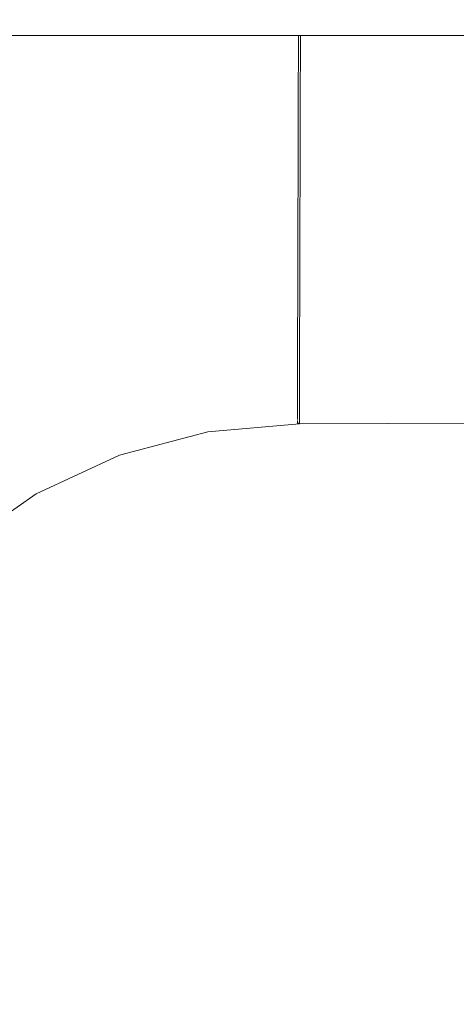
# Model space of a CAD drawing. Header units: millimetres. Extents: x -30280 to 309309, y -17460 to 4378.
# Tile 1031 of 1056: x 285383 to 285397, y -13039 to -13007. Entities that reach past the tile are written whole.
import ezdxf

# ---------------------------------------------------------------- set-up
doc = ezdxf.new("R2010")
doc.units = ezdxf.units.MM
doc.header["$MEASUREMENT"] = 0
doc.linetypes.add('Wipeout_Contour', pattern=[1000, 0, -1000])
doc.layers.add('Nuevo_08_E_Envans secs', color=7, linetype='Continuous')
doc.layers.add('Nuevo_09_EI_Mobiliari general', color=7, linetype='Continuous')
doc.layers.add('Nuevo_09_EI_Mobiliari general_Pluma_Nº__1', color=7, linetype='Continuous', lineweight=5)

# ---------------------------------------------------------------- blocks, each defined once
blk = doc.blocks.new('Elem Sección_747_7', base_point=(301400.27, -13459.976))
at = {"color": 254, "linetype": 'Wipeout_Contour', "lineweight": 0, "ltscale": 1143425.2528004}
blk.add_wipeout([(285335.47, -13007.674), (285785.47, -13007.674), (285785.47, -12996.139), (285335.47, -12996.139)], dxfattribs=at).dxf.layer = 'Nuevo_09_EI_Mobiliari general'
at = {"color": 254, "linetype": 'Wipeout_Contour', "lineweight": 0, "ltscale": 10862588.91063454}
blk.add_wipeout([(285374.936, -13034.287), (285373.36, -13043.221), (285373.49, -13043.221), (285373.817, -13043.071), (285379.368, -13041.62), (285385.027, -13041.147), (285385.027, -13041.12), (285560.47, -13041.603), (285735.913, -13041.12), (285735.913, -13041.147), (285741.573, -13041.62), (285747.123, -13043.071), (285747.45, -13043.221), (285747.58, -13043.221), (285746.005, -13034.287), (285745.236, -13031.419), (285743.979, -13028.729), (285742.274, -13026.298), (285740.172, -13024.201), (285737.737, -13022.502), (285735.044, -13021.252), (285732.174, -13020.49), (285729.215, -13020.239), (285729.215, -13020.217), (285573.662, -13020.652), (285573.661, -13020.725), (285560.47, -13020.689), (285547.279, -13020.725), (285547.279, -13020.652), (285391.725, -13020.217), (285391.725, -13020.239), (285388.766, -13020.49), (285385.896, -13021.252), (285383.203, -13022.502), (285380.768, -13024.201), (285378.666, -13026.298), (285376.961, -13028.729), (285375.705, -13031.419)], dxfattribs=at).dxf.layer = 'Nuevo_09_EI_Mobiliari general'
at = {"color": 254, "linetype": 'Wipeout_Contour', "lineweight": 0, "ltscale": 1142716.632344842}
blk.add_wipeout([(285382.192, -13007.674), (285381.092, -13007.966), (285381.427, -13008.893), (285386.02, -13007.674)], dxfattribs=at).dxf.layer = 'Nuevo_09_EI_Mobiliari general'
at = {"color": 254, "linetype": 'Wipeout_Contour', "lineweight": 0, "ltscale": 1428403.722799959}
blk.add_wipeout([(285381.427, -13008.893), (285381.816, -13009.967), (285386.711, -13008.668), (285386.539, -13007.674), (285386.02, -13007.674)], dxfattribs=at).dxf.layer = 'Nuevo_09_EI_Mobiliari general'
at = {"color": 254, "linetype": 'Wipeout_Contour', "lineweight": 0, "ltscale": 1142741.792594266}
blk.add_wipeout([(285391.697, -13007.674), (285386.539, -13007.674), (285386.711, -13008.668), (285391.696, -13008.245)], dxfattribs=at).dxf.layer = 'Nuevo_09_EI_Mobiliari general'
at = {"color": 254, "linetype": 'Wipeout_Contour', "lineweight": 0, "ltscale": 1142723.221024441}
blk.add_wipeout([(285386.711, -13008.668), (285381.816, -13009.967), (285382.246, -13011.156), (285386.928, -13009.913)], dxfattribs=at).dxf.layer = 'Nuevo_09_EI_Mobiliari general'
at = {"color": 254, "linetype": 'Wipeout_Contour', "lineweight": 0, "ltscale": 1428429.938869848}
blk.add_wipeout([(285386.711, -13008.668), (285386.928, -13009.913), (285391.692, -13009.508), (285391.692, -13009.481), (285391.696, -13008.245)], dxfattribs=at).dxf.layer = 'Nuevo_09_EI_Mobiliari general'
at = {"color": 254, "linetype": 'Wipeout_Contour', "lineweight": 0, "ltscale": 1142707.37940342}
blk.add_wipeout([(285382.246, -13011.156), (285377.851, -13013.195), (285378.523, -13014.362), (285382.704, -13012.423)], dxfattribs=at).dxf.layer = 'Nuevo_09_EI_Mobiliari general'
at = {"color": 254, "linetype": 'Wipeout_Contour', "lineweight": 0, "ltscale": 1143089.153587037}
blk.add_wipeout([(285391.696, -13008.217), (285560.47, -13008.689), (285560.47, -13007.674), (285391.697, -13007.674)], dxfattribs=at).dxf.layer = 'Nuevo_09_EI_Mobiliari general'
at = {"color": 254, "linetype": 'Wipeout_Contour', "lineweight": 0, "ltscale": 1142724.779007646}
blk.add_wipeout([(285386.928, -13009.913), (285382.246, -13011.156), (285382.704, -13012.423), (285387.158, -13011.24)], dxfattribs=at).dxf.layer = 'Nuevo_09_EI_Mobiliari general'
at = {"layer": 'Nuevo_09_EI_Mobiliari general_Pluma_Nº__1', "color": 7, "linetype": 'Continuous', "lineweight": 5}
blk.add_line((285785.47, -13007.674), (285335.47, -13007.674), dxfattribs=at)
at = {"color": 254, "linetype": 'Wipeout_Contour', "lineweight": 0, "ltscale": 1714118.445310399}
blk.add_wipeout([(285391.755, -13009.503), (285386.928, -13009.913), (285387.158, -13011.24), (285391.688, -13010.855), (285391.688, -13010.828), (285391.751, -13010.828)], dxfattribs=at).dxf.layer = 'Nuevo_09_EI_Mobiliari general'
at = {"color": 254, "linetype": 'Wipeout_Contour', "lineweight": 0, "ltscale": 1142709.89341911}
blk.add_wipeout([(285382.704, -13012.423), (285378.523, -13014.362), (285379.215, -13015.567), (285383.176, -13013.729)], dxfattribs=at).dxf.layer = 'Nuevo_09_EI_Mobiliari general'
at = {"color": 254, "linetype": 'Wipeout_Contour', "lineweight": 0, "ltscale": 1143089.355666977}
blk.add_wipeout([(285391.696, -13008.217), (285391.692, -13009.481), (285560.47, -13009.952), (285560.47, -13008.689)], dxfattribs=at).dxf.layer = 'Nuevo_09_EI_Mobiliari general'
at = {"color": 254, "linetype": 'Wipeout_Contour', "lineweight": 0, "ltscale": 1142726.412871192}
blk.add_wipeout([(285387.158, -13011.24), (285382.704, -13012.423), (285383.176, -13013.729), (285387.396, -13012.608)], dxfattribs=at).dxf.layer = 'Nuevo_09_EI_Mobiliari general'
at = {"layer": 'Nuevo_09_EI_Mobiliari general_Pluma_Nº__1', "color": 7, "linetype": 'Continuous', "lineweight": 5}
for p, q in [((285391.697, -13007.674), (285391.696, -13008.217)), ((285391.76, -13007.674), (285391.758, -13008.217))]:
    blk.add_line(p, q, dxfattribs=at)
at = {"color": 254, "linetype": 'Wipeout_Contour', "lineweight": 0, "ltscale": 1142743.871986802}
blk.add_wipeout([(285391.751, -13010.85), (285387.158, -13011.24), (285387.396, -13012.608), (285391.747, -13012.239)], dxfattribs=at).dxf.layer = 'Nuevo_09_EI_Mobiliari general'
at = {"color": 254, "linetype": 'Wipeout_Contour', "lineweight": 0, "ltscale": 1142712.447234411}
blk.add_wipeout([(285383.176, -13013.729), (285379.215, -13015.567), (285379.908, -13016.771), (285383.648, -13015.035)], dxfattribs=at).dxf.layer = 'Nuevo_09_EI_Mobiliari general'
at = {"color": 254, "linetype": 'Wipeout_Contour', "lineweight": 0, "ltscale": 1714466.776728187}
blk.add_wipeout([(285391.692, -13009.481), (285391.692, -13009.508), (285391.755, -13009.503), (285391.751, -13010.828), (285560.47, -13011.299), (285560.47, -13009.952)], dxfattribs=at).dxf.layer = 'Nuevo_09_EI_Mobiliari general'
at = {"color": 254, "linetype": 'Wipeout_Contour', "lineweight": 0, "ltscale": 1142728.073065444}
blk.add_wipeout([(285387.396, -13012.608), (285383.176, -13013.729), (285383.648, -13015.035), (285387.634, -13013.977)], dxfattribs=at).dxf.layer = 'Nuevo_09_EI_Mobiliari general'
at = {"layer": 'Nuevo_09_EI_Mobiliari general_Pluma_Nº__1', "color": 7, "linetype": 'Continuous', "lineweight": 5}
for p, q in [((285391.696, -13008.217), (285391.692, -13009.481)), ((285391.758, -13008.217), (285391.755, -13009.481))]:
    blk.add_line(p, q, dxfattribs=at)
at = {"color": 254, "linetype": 'Wipeout_Contour', "lineweight": 0, "ltscale": 1142744.587920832}
blk.add_wipeout([(285391.747, -13012.239), (285387.396, -13012.608), (285387.634, -13013.977), (285391.743, -13013.628)], dxfattribs=at).dxf.layer = 'Nuevo_09_EI_Mobiliari general'
at = {"color": 254, "linetype": 'Wipeout_Contour', "lineweight": 0, "ltscale": 1142714.963379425}
blk.add_wipeout([(285383.648, -13015.035), (285379.908, -13016.771), (285380.579, -13017.939), (285384.107, -13016.302)], dxfattribs=at).dxf.layer = 'Nuevo_09_EI_Mobiliari general'
at = {"color": 254, "linetype": 'Wipeout_Contour', "lineweight": 0, "ltscale": 2000297.118351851}
blk.add_wipeout([(285391.688, -13010.855), (285391.751, -13010.85), (285391.747, -13012.217), (285547.256, -13012.652), (285547.253, -13011.336), (285560.471, -13011.299), (285391.688, -13010.828)], dxfattribs=at).dxf.layer = 'Nuevo_09_EI_Mobiliari general'
at = {"color": 254, "linetype": 'Wipeout_Contour', "lineweight": 0, "ltscale": 1142729.709308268}
blk.add_wipeout([(285387.634, -13013.977), (285383.648, -13015.035), (285384.107, -13016.302), (285387.865, -13015.304)], dxfattribs=at).dxf.layer = 'Nuevo_09_EI_Mobiliari general'
at = {"layer": 'Nuevo_09_EI_Mobiliari general_Pluma_Nº__1', "color": 7, "linetype": 'Continuous', "lineweight": 5}
for p, q in [((285391.692, -13009.481), (285391.688, -13010.828)), ((285391.755, -13009.481), (285391.751, -13010.828))]:
    blk.add_line(p, q, dxfattribs=at)
at = {"color": 254, "linetype": 'Wipeout_Contour', "lineweight": 0, "ltscale": 1142745.294353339}
blk.add_wipeout([(285391.743, -13013.628), (285387.634, -13013.977), (285387.865, -13015.304), (285391.74, -13014.975)], dxfattribs=at).dxf.layer = 'Nuevo_09_EI_Mobiliari general'
at = {"color": 254, "linetype": 'Wipeout_Contour', "lineweight": 0, "ltscale": 1142717.365596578}
blk.add_wipeout([(285384.107, -13016.302), (285380.579, -13017.939), (285381.209, -13019.034), (285384.536, -13017.491)], dxfattribs=at).dxf.layer = 'Nuevo_09_EI_Mobiliari general'
at = {"color": 254, "linetype": 'Wipeout_Contour', "lineweight": 0, "ltscale": 1428805.310141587}
blk.add_wipeout([(285391.743, -13013.607), (285573.68, -13014.115), (285573.684, -13012.725), (285391.747, -13012.217), (285391.747, -13012.239)], dxfattribs=at).dxf.layer = 'Nuevo_09_EI_Mobiliari general'
at = {"color": 254, "linetype": 'Wipeout_Contour', "lineweight": 0, "ltscale": 1142731.272114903}
blk.add_wipeout([(285387.865, -13015.304), (285384.107, -13016.302), (285384.536, -13017.491), (285388.081, -13016.549)], dxfattribs=at).dxf.layer = 'Nuevo_09_EI_Mobiliari general'
at = {"layer": 'Nuevo_09_EI_Mobiliari general_Pluma_Nº__1', "color": 7, "linetype": 'Continuous', "lineweight": 5}
for p, q in [((285391.688, -13010.828), (285391.684, -13012.217)), ((285391.751, -13010.828), (285391.747, -13012.217))]:
    blk.add_line(p, q, dxfattribs=at)
at = {"color": 254, "linetype": 'Wipeout_Contour', "lineweight": 0, "ltscale": 1142745.970083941}
blk.add_wipeout([(285391.74, -13014.975), (285387.865, -13015.304), (285388.081, -13016.549), (285391.736, -13016.239)], dxfattribs=at).dxf.layer = 'Nuevo_09_EI_Mobiliari general'
at = {"color": 254, "linetype": 'Wipeout_Contour', "lineweight": 0, "ltscale": 1142719.58115715}
blk.add_wipeout([(285381.209, -13019.034), (285381.779, -13020.025), (285384.925, -13018.565), (285384.536, -13017.491)], dxfattribs=at).dxf.layer = 'Nuevo_09_EI_Mobiliari general'
at = {"color": 254, "linetype": 'Wipeout_Contour', "lineweight": 0, "ltscale": 1428907.210843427}
blk.add_wipeout([(285391.743, -13013.607), (285391.74, -13014.954), (285547.264, -13015.388), (285547.26, -13014.115), (285547.26, -13014.041)], dxfattribs=at).dxf.layer = 'Nuevo_09_EI_Mobiliari general'
at = {"color": 254, "linetype": 'Wipeout_Contour', "lineweight": 0, "ltscale": 1142732.714293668}
blk.add_wipeout([(285384.536, -13017.491), (285384.925, -13018.565), (285388.277, -13017.675), (285388.081, -13016.549)], dxfattribs=at).dxf.layer = 'Nuevo_09_EI_Mobiliari general'
at = {"layer": 'Nuevo_09_EI_Mobiliari general_Pluma_Nº__1', "color": 7, "linetype": 'Continuous', "lineweight": 5}
for p, q in [((285391.684, -13012.217), (285391.681, -13013.606)), ((285391.747, -13012.217), (285391.743, -13013.607))]:
    blk.add_line(p, q, dxfattribs=at)
at = {"color": 254, "linetype": 'Wipeout_Contour', "lineweight": 0, "ltscale": 1142746.594897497}
blk.add_wipeout([(285388.081, -13016.549), (285388.277, -13017.675), (285391.733, -13017.382), (285391.736, -13016.239)], dxfattribs=at).dxf.layer = 'Nuevo_09_EI_Mobiliari general'
at = {"color": 254, "linetype": 'Wipeout_Contour', "lineweight": 0, "ltscale": 1142721.543059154}
blk.add_wipeout([(285384.925, -13018.565), (285381.779, -13020.025), (285382.27, -13020.879), (285385.26, -13019.492)], dxfattribs=at).dxf.layer = 'Nuevo_09_EI_Mobiliari general'
at = {"color": 254, "linetype": 'Wipeout_Contour', "lineweight": 0, "ltscale": 1428907.514388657}
blk.add_wipeout([(285391.736, -13016.217), (285547.267, -13016.652), (285547.264, -13015.462), (285547.264, -13015.388), (285391.74, -13014.954)], dxfattribs=at).dxf.layer = 'Nuevo_09_EI_Mobiliari general'
at = {"color": 254, "linetype": 'Wipeout_Contour', "lineweight": 0, "ltscale": 1142733.992355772}
blk.add_wipeout([(285388.277, -13017.675), (285384.925, -13018.565), (285385.26, -13019.492), (285388.446, -13018.646)], dxfattribs=at).dxf.layer = 'Nuevo_09_EI_Mobiliari general'
at = {"color": 254, "linetype": 'Wipeout_Contour', "lineweight": 0, "ltscale": 1142712.353215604}
blk.add_wipeout([(285382.27, -13020.879), (285379.567, -13022.766), (285380.08, -13023.379), (285382.669, -13021.573)], dxfattribs=at).dxf.layer = 'Nuevo_09_EI_Mobiliari general'
at = {"layer": 'Nuevo_09_EI_Mobiliari general_Pluma_Nº__1', "color": 7, "linetype": 'Continuous', "lineweight": 5}
for p, q in [((285391.681, -13013.606), (285391.677, -13014.953)), ((285391.743, -13013.607), (285391.74, -13014.954))]:
    blk.add_line(p, q, dxfattribs=at)
at = {"color": 254, "linetype": 'Wipeout_Contour', "lineweight": 0, "ltscale": 1142747.150141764}
blk.add_wipeout([(285391.733, -13017.382), (285388.277, -13017.675), (285388.446, -13018.646), (285391.73, -13018.368)], dxfattribs=at).dxf.layer = 'Nuevo_09_EI_Mobiliari general'
at = {"color": 254, "linetype": 'Wipeout_Contour', "lineweight": 0, "ltscale": 1142723.192033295}
blk.add_wipeout([(285385.26, -13019.492), (285382.27, -13020.879), (285382.669, -13021.573), (285385.532, -13020.244)], dxfattribs=at).dxf.layer = 'Nuevo_09_EI_Mobiliari general'
at = {"color": 254, "linetype": 'Wipeout_Contour', "lineweight": 0, "ltscale": 1143064.5047002}
blk.add_wipeout([(285391.736, -13016.217), (285391.733, -13017.36), (285547.271, -13017.794), (285547.267, -13016.652)], dxfattribs=at).dxf.layer = 'Nuevo_09_EI_Mobiliari general'
at = {"color": 254, "linetype": 'Wipeout_Contour', "lineweight": 0, "ltscale": 1142735.067790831}
blk.add_wipeout([(285388.446, -13018.646), (285385.26, -13019.492), (285385.532, -13020.244), (285388.583, -13019.434)], dxfattribs=at).dxf.layer = 'Nuevo_09_EI_Mobiliari general'
at = {"color": 254, "linetype": 'Wipeout_Contour', "lineweight": 0, "ltscale": 1142714.046358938}
blk.add_wipeout([(285382.669, -13021.573), (285380.08, -13023.379), (285380.459, -13023.831), (285382.963, -13022.084)], dxfattribs=at).dxf.layer = 'Nuevo_09_EI_Mobiliari general'
at = {"layer": 'Nuevo_09_EI_Mobiliari general_Pluma_Nº__1', "color": 7, "linetype": 'Continuous', "lineweight": 5}
for p, q in [((285391.677, -13014.953), (285391.673, -13016.217)), ((285391.74, -13014.954), (285391.736, -13016.217))]:
    blk.add_line(p, q, dxfattribs=at)
at = {"color": 254, "linetype": 'Wipeout_Contour', "lineweight": 0, "ltscale": 1142747.619234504}
blk.add_wipeout([(285391.73, -13018.368), (285388.446, -13018.646), (285388.583, -13019.434), (285391.728, -13019.167)], dxfattribs=at).dxf.layer = 'Nuevo_09_EI_Mobiliari general'
at = {"color": 254, "linetype": 'Wipeout_Contour', "lineweight": 0, "ltscale": 1142724.478289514}
blk.add_wipeout([(285385.532, -13020.244), (285382.669, -13021.573), (285382.963, -13022.084), (285385.732, -13020.799)], dxfattribs=at).dxf.layer = 'Nuevo_09_EI_Mobiliari general'
at = {"color": 254, "linetype": 'Wipeout_Contour', "lineweight": 0, "ltscale": 1428908.046428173}
blk.add_wipeout([(285391.73, -13018.346), (285547.273, -13018.78), (285547.271, -13017.868), (285547.271, -13017.794), (285391.733, -13017.36)], dxfattribs=at).dxf.layer = 'Nuevo_09_EI_Mobiliari general'
at = {"color": 254, "linetype": 'Wipeout_Contour', "lineweight": 0, "ltscale": 1142735.908166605}
blk.add_wipeout([(285388.583, -13019.434), (285385.532, -13020.244), (285385.732, -13020.799), (285388.684, -13020.015)], dxfattribs=at).dxf.layer = 'Nuevo_09_EI_Mobiliari general'
at = {"color": 254, "linetype": 'Wipeout_Contour', "lineweight": 0, "ltscale": 1142715.209136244}
blk.add_wipeout([(285382.963, -13022.084), (285380.459, -13023.831), (285380.69, -13024.108), (285383.142, -13022.397)], dxfattribs=at).dxf.layer = 'Nuevo_09_EI_Mobiliari general'
at = {"layer": 'Nuevo_09_EI_Mobiliari general_Pluma_Nº__1', "color": 7, "linetype": 'Continuous', "lineweight": 5}
for p, q in [((285391.673, -13016.217), (285391.67, -13017.36)), ((285391.736, -13016.217), (285391.733, -13017.36))]:
    blk.add_line(p, q, dxfattribs=at)
at = {"color": 254, "linetype": 'Wipeout_Contour', "lineweight": 0, "ltscale": 1142747.988089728}
blk.add_wipeout([(285391.728, -13019.167), (285388.583, -13019.434), (285388.684, -13020.015), (285391.726, -13019.757)], dxfattribs=at).dxf.layer = 'Nuevo_09_EI_Mobiliari general'
at = {"color": 254, "linetype": 'Wipeout_Contour', "lineweight": 0, "ltscale": 1142725.362950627}
blk.add_wipeout([(285385.732, -13020.799), (285382.963, -13022.084), (285383.142, -13022.397), (285385.855, -13021.138)], dxfattribs=at).dxf.layer = 'Nuevo_09_EI_Mobiliari general'
at = {"color": 254, "linetype": 'Wipeout_Contour', "lineweight": 0, "ltscale": 1428908.2592509}
blk.add_wipeout([(285391.728, -13019.146), (285547.276, -13019.58), (285547.274, -13018.854), (285547.273, -13018.78), (285391.73, -13018.346)], dxfattribs=at).dxf.layer = 'Nuevo_09_EI_Mobiliari general'
at = {"color": 254, "linetype": 'Wipeout_Contour', "lineweight": 0, "ltscale": 1142736.488026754}
blk.add_wipeout([(285388.684, -13020.015), (285385.732, -13020.799), (285385.855, -13021.138), (285388.745, -13020.371)], dxfattribs=at).dxf.layer = 'Nuevo_09_EI_Mobiliari general'
at = {"color": 254, "linetype": 'Wipeout_Contour', "lineweight": 0, "ltscale": 1142715.80641583}
blk.add_wipeout([(285383.142, -13022.397), (285380.69, -13024.108), (285380.768, -13024.201), (285383.203, -13022.502)], dxfattribs=at).dxf.layer = 'Nuevo_09_EI_Mobiliari general'
at = {"layer": 'Nuevo_09_EI_Mobiliari general_Pluma_Nº__1', "color": 7, "linetype": 'Continuous', "lineweight": 5}
for p, q in [((285391.67, -13017.36), (285391.667, -13018.346)), ((285391.733, -13017.36), (285391.73, -13018.346))]:
    blk.add_line(p, q, dxfattribs=at)
at = {"color": 254, "linetype": 'Wipeout_Contour', "lineweight": 0, "ltscale": 1142748.245464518}
blk.add_wipeout([(285391.726, -13019.757), (285388.684, -13020.015), (285388.745, -13020.371), (285391.725, -13020.118)], dxfattribs=at).dxf.layer = 'Nuevo_09_EI_Mobiliari general'
at = {"color": 254, "linetype": 'Wipeout_Contour', "lineweight": 0, "ltscale": 1142725.819140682}
blk.add_wipeout([(285385.855, -13021.138), (285383.142, -13022.397), (285383.203, -13022.502), (285385.896, -13021.252)], dxfattribs=at).dxf.layer = 'Nuevo_09_EI_Mobiliari general'
at = {"layer": 'Nuevo_09_EI_Mobiliari general_Pluma_Nº__1', "color": 7, "linetype": 'Continuous', "lineweight": 5}
blk.add_line((285380.768, -13024.201), (285383.203, -13022.502), dxfattribs=at)
at = {"color": 254, "linetype": 'Wipeout_Contour', "lineweight": 0, "ltscale": 1142736.789576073}
blk.add_wipeout([(285388.745, -13020.371), (285385.855, -13021.138), (285385.896, -13021.252), (285388.766, -13020.49)], dxfattribs=at).dxf.layer = 'Nuevo_09_EI_Mobiliari general'
at = {"layer": 'Nuevo_09_EI_Mobiliari general_Pluma_Nº__1', "color": 7, "linetype": 'Continuous', "lineweight": 5}
blk.add_line((285383.203, -13022.502), (285385.896, -13021.252), dxfattribs=at)
at = {"color": 254, "linetype": 'Wipeout_Contour', "lineweight": 0, "ltscale": 1142748.383222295}
blk.add_wipeout([(285391.725, -13020.118), (285388.745, -13020.371), (285388.766, -13020.49), (285391.725, -13020.239)], dxfattribs=at).dxf.layer = 'Nuevo_09_EI_Mobiliari general'
at = {"layer": 'Nuevo_09_EI_Mobiliari general_Pluma_Nº__1', "color": 7, "linetype": 'Continuous', "lineweight": 5}
blk.add_line((285385.896, -13021.252), (285388.766, -13020.49), dxfattribs=at)
at = {"color": 254, "linetype": 'Wipeout_Contour', "lineweight": 0, "ltscale": 1428908.623845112}
blk.add_wipeout([(285391.725, -13020.217), (285547.279, -13020.652), (285547.278, -13020.604), (285547.278, -13020.53), (285391.725, -13020.096)], dxfattribs=at).dxf.layer = 'Nuevo_09_EI_Mobiliari general'
at = {"color": 254, "linetype": 'Wipeout_Contour', "lineweight": 0, "ltscale": 1428908.428348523}
blk.add_wipeout([(285391.726, -13019.735), (285547.277, -13020.169), (285547.276, -13019.654), (285547.276, -13019.58), (285391.728, -13019.146)], dxfattribs=at).dxf.layer = 'Nuevo_09_EI_Mobiliari general'
at = {"layer": 'Nuevo_09_EI_Mobiliari general_Pluma_Nº__1', "color": 7, "linetype": 'Continuous', "lineweight": 5}
for p, q in [((285391.667, -13018.346), (285391.665, -13019.145)), ((285391.73, -13018.346), (285391.728, -13019.146))]:
    blk.add_line(p, q, dxfattribs=at)
at = {"color": 254, "linetype": 'Wipeout_Contour', "lineweight": 0, "ltscale": 1428908.549910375}
blk.add_wipeout([(285391.725, -13020.096), (285547.278, -13020.53), (285547.277, -13020.243), (285547.277, -13020.169), (285391.726, -13019.735)], dxfattribs=at).dxf.layer = 'Nuevo_09_EI_Mobiliari general'
at = {"layer": 'Nuevo_09_EI_Mobiliari general_Pluma_Nº__1', "color": 7, "linetype": 'Continuous', "lineweight": 5}
for p, q in [((285391.665, -13019.145), (285391.663, -13019.735)), ((285391.728, -13019.146), (285391.726, -13019.735)), ((285391.663, -13019.735), (285391.662, -13020.096)), ((285391.726, -13019.735), (285391.725, -13020.096)), ((285388.766, -13020.49), (285391.725, -13020.239)), ((285391.662, -13020.123), (285391.662, -13020.217)), ((285391.662, -13020.217), (285547.279, -13020.652)), ((285391.725, -13020.096), (285391.725, -13020.239))]:
    blk.add_line(p, q, dxfattribs=at)
blk = doc.blocks.new('Elem Sección_765_7', base_point=(301400.27, -13459.976))
at = {"color": 254, "linetype": 'Wipeout_Contour', "lineweight": 0, "ltscale": 24877759.46648961}
blk.add_wipeout([(283759.161, -13457.976), (284282.696, -13457.976), (284352.499, -13068.119), (284353.136, -13065.78), (284357.066, -13043.488), (284335.47, -13043.488), (284335.47, -12987.919), (284335.542, -12987.919), (284349.106, -12561.81), (284771.834, -12561.81), (284785.398, -12987.919), (284785.47, -12987.919), (284785.47, -13043.488), (284763.874, -13043.488), (284767.804, -13065.78), (284768.441, -13068.119), (284810.47, -13302.855), (284852.499, -13068.119), (284853.136, -13065.78), (284857.066, -13043.488), (284835.47, -13043.488), (284835.47, -12987.919), (284835.542, -12987.919), (284849.106, -12561.81), (285271.834, -12561.81), (285285.398, -12987.919), (285285.47, -12987.919), (285285.47, -13043.488), (285263.874, -13043.488), (285267.804, -13065.78), (285268.441, -13068.119), (285310.47, -13302.855), (285352.499, -13068.119), (285353.136, -13065.78), (285357.066, -13043.488), (285335.47, -13043.488), (285335.47, -12987.919), (285335.542, -12987.919), (285349.106, -12561.81), (285771.834, -12561.81), (285785.398, -12987.919), (285785.47, -12987.919), (285785.47, -13043.488), (285763.874, -13043.488), (285767.804, -13065.78), (285768.441, -13068.119), (285810.47, -13302.855), (285852.499, -13068.119), (285853.136, -13065.78), (285857.066, -13043.488), (285835.47, -13043.488), (285835.47, -12987.919), (285835.542, -12987.919), (285849.106, -12561.81), (286271.834, -12561.81), (286285.398, -12987.919), (286285.47, -12987.919), (286285.47, -13043.488), (286263.874, -13043.488), (286267.804, -13065.78), (286268.441, -13068.119), (286310.47, -13302.855), (286352.499, -13068.119), (286353.136, -13065.78), (286357.066, -13043.488), (286335.47, -13043.488), (286335.47, -12987.919), (286335.542, -12987.919), (286349.106, -12561.81), (286771.834, -12561.81), (286785.398, -12987.919), (286785.47, -12987.919), (286785.47, -13043.488), (286763.874, -13043.488), (286767.804, -13065.78), (286768.441, -13068.119), (286810.47, -13302.855), (286852.499, -13068.119), (286853.136, -13065.78), (286857.067, -13043.488), (286835.47, -13043.488), (286835.47, -12987.919), (286835.542, -12987.919), (286849.106, -12561.81), (287114.161, -12561.81), (287114.161, -11012.976), (283759.161, -11012.976)], dxfattribs=at).dxf.layer = 'Nuevo_08_E_Envans secs'

msp = doc.modelspace()

# ---------------------------------------------------------------- block references
at = {"layer": 'Nuevo_09_EI_Mobiliari general', "lineweight": 0}
msp.add_blockref('Elem Sección_747_7', (301400.27, -13459.976), dxfattribs=at)

# ---------------------------------------------------------------- next in the draw order: block references
at = {"layer": 'Nuevo_08_E_Envans secs', "lineweight": 0}
msp.add_blockref('Elem Sección_765_7', (301400.27, -13459.976), dxfattribs=at)

doc.saveas('drawing.dxf')
